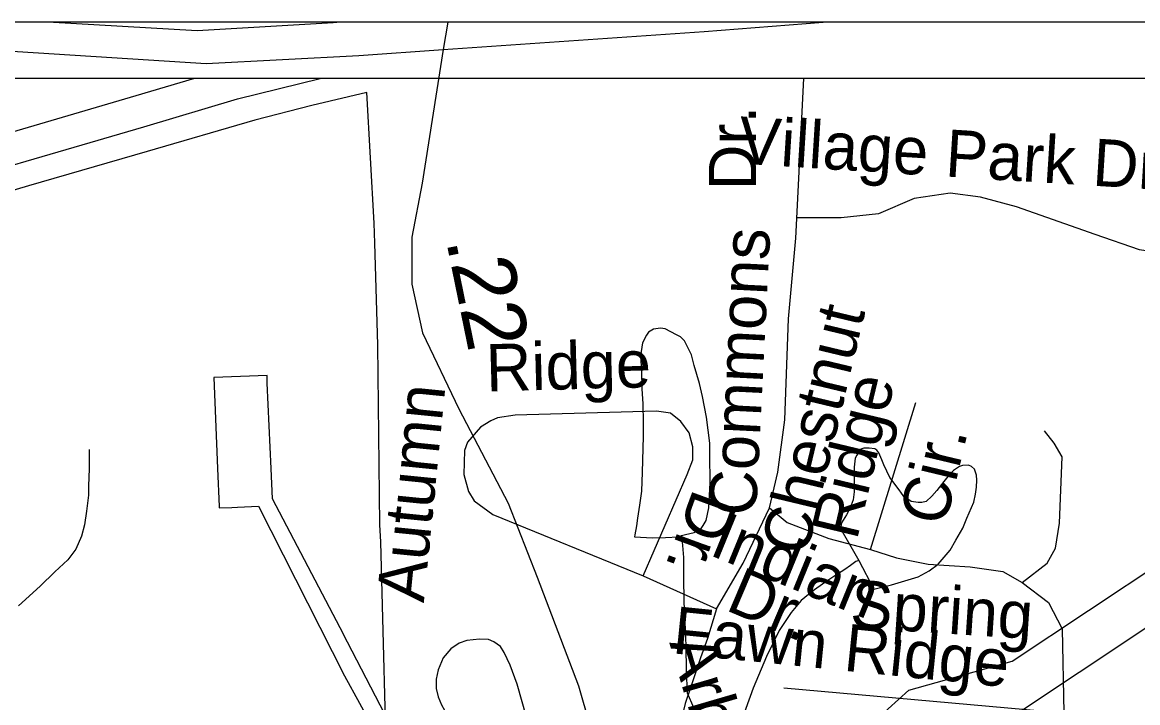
# Model space of a CAD drawing. Extents: x 2169602 to 2449496, y 721995 to 810662.
# Drawn here: x 2391367 to 2393609, y 809293 to 810662 of the extents above; entities that cross this region are included whole.
import ezdxf

# ---------------------------------------------------------------- set-up
doc = ezdxf.new("R2010")
doc.units = 0
doc.layers.add('Default', color=7, linetype='Continuous')

msp = doc.modelspace()

# ---------------------------------------------------------------- linework, layer by layer
at = {"layer": 'Default'}
for p, q in [((2396657.4, 810661.8), (2387656.9, 810661.8)), ((2396657.4, 810661.8), (2387656.9, 810661.8)), ((2399673.2, 810549), (2390672.7, 810549)), ((2399673.2, 810549), (2390672.7, 810549)), ((2392922.1, 810227.7), (2392938.3, 810549)), ((2392788.3, 808886.8), (2395020.6, 810371.9)), ((2393072, 809601.5), (2393163.6, 809897.1)), ((2392615.6, 809548.5), (2392762.8, 809481.8)), ((2392898.4, 809323.2), (2393460.7, 809272.6))]:
    msp.add_line(p, q, dxfattribs=at)
for points in [[(2390690.6, 810661.8), (2390834.2, 810649.6), (2391240.9, 810610.4), (2391736.7, 810579.2), (2392043.4, 810595.3), (2392213.3, 810606.8)], [(2392007.5, 810661.8), (2391992.4, 810660.7), (2391718.6, 810644.6), (2391418.3, 810661.8)], [(2392213.3, 810606.8), (2392738.2, 810643.5), (2392977.2, 810661.8)], [(2392222.9, 810661.8), (2392213.3, 810606.8)], [(2392213.3, 810606.8), (2392171, 810338.5), (2392150.1, 810229.6), (2392150.1, 810135.4), (2392171.6, 810037), (2392244.8, 809884.1), (2392343.7, 809694.5), (2392402.3, 809545.9), (2392485.5, 809327), (2392550.4, 809100.8), (2392637.7, 808723.9), (2392702.1, 808490.4), (2392781.6, 808344.8), (2393044.8, 808011.8), (2393362.9, 807636.9), (2393548.6, 807438), (2393588.4, 807381.4), (2393629.2, 807304), (2393669.5, 807172), (2393717.6, 807002.4), (2393763.4, 806849)], [(2387069.7, 809442.9), (2388043.9, 809520.9), (2388325.5, 809547.8), (2388491.4, 809569.9), (2388635.2, 809594.1), (2388790.1, 809629.3), (2388939.9, 809672.5), (2389284.8, 809773.2), (2390205.9, 810039.8), (2390509.6, 810128.3), (2391109.9, 810305.4), (2391611.6, 810451.3), (2391799.7, 810507.6), (2391965.7, 810549)], [(2391713.4, 810549), (2391595.6, 810513.6), (2391104.8, 810369.8), (2390499.5, 810197.7), (2390258.2, 810125.3), (2389270.7, 809836.5), (2388772, 809693.7), (2388565.8, 809645.4), (2388426, 809625.3), (2388254.1, 809606.1), (2388006.5, 809588.9), (2387079.3, 809519.4)], [(2392101.7, 809078.9), (2392087.7, 809616.6), (2392086, 809651.2), (2392081.7, 810013.1), (2392075.7, 810217.6), (2392074.5, 810257.6), (2392059.7, 810520.4), (2391949.2, 810494.7)], [(2392101.7, 809078.9), (2392087.7, 809616.6), (2392086, 809651.2), (2392081.7, 810013.1), (2392075.7, 810217.6), (2392074.5, 810257.6), (2392059.7, 810520.4), (2391949.2, 810494.7)], [(2391949.2, 810494.7), (2391834.5, 810464.7), (2391618, 810401.7), (2391379.5, 810332.7), (2391159.5, 810267.9)], [(2391949.2, 810494.7), (2391834.5, 810464.7), (2391618, 810401.7), (2391379.5, 810332.7), (2391159.5, 810267.9)], [(2393839.9, 810193.2), (2393682.2, 810193.2), (2393612.8, 810204.3), (2393524, 810234.9), (2393365.7, 810290.4), (2393293.6, 810309.9), (2393232.5, 810318.2), (2393160.3, 810307.1), (2393088.1, 810276.5), (2393013.2, 810268.2), (2392924.2, 810268.2)], [(2392869.4, 809684.9), (2392886, 809757.1), (2392899.9, 809862.4), (2392907.7, 810065.4), (2392922.1, 810227.7)], [(2392788.3, 808886.8), (2392800.1, 809066.8), (2392858.1, 809124.7), (2392983.2, 809168), (2393149.1, 809318.8), (2393357.2, 809376.9), (2393664.2, 809580.5), (2393870.1, 809914.3), (2394385.2, 810116.9)], [(2392692.5, 809629.4), (2392700.5, 809631.4), (2392718.1, 809635.6), (2392725.9, 809639.3), (2392731.8, 809643.7), (2392735.7, 809649.6), (2392742.1, 809659.6), (2392747.6, 809685.5), (2392749.7, 809735.6), (2392749.3, 809791.6), (2392749.3, 809815.5), (2392742.7, 809867.6), (2392734.3, 809909.4), (2392728.6, 809935.5), (2392717.9, 809971.6), (2392712.2, 809993.1), (2392698.2, 810021.2), (2392690.2, 810029.3), (2392682, 810033.4), (2392659.7, 810044.9), (2392649.8, 810046.8), (2392635.9, 810044.8), (2392625.8, 810038.6), (2392621.9, 810032.7), (2392613.7, 810016.9), (2392610.2, 809990.7), (2392612.1, 809960.8), (2392612.5, 809924.7), (2392614.5, 809894.7), (2392615.2, 809856.9), (2392615.2, 809828.9), (2392613.3, 809757), (2392611.7, 809718.7), (2392608, 809690.9), (2392603.9, 809664.7), (2392601.8, 809648.8), (2392598.3, 809630.7), (2392598.1, 809626.6), (2392634.2, 809624.8), (2392660.3, 809625.3), (2392686.1, 809627.1), (2392692.5, 809629.4)], [(2391859.4, 809935.7), (2391859.7, 809951.1), (2391752.4, 809947.1), (2391759.7, 809764), (2391762.7, 809687.6), (2391762.7, 809684.9), (2391788.4, 809685.9), (2391799.9, 809686.4), (2391842.2, 809688.3), (2392014.7, 809347), (2392135.7, 809127.4), (2392161.2, 809145), (2392021.2, 809414.9), (2392005.9, 809443.7), (2391870.2, 809703.2), (2391867.4, 809764), (2391859.4, 809935.7)], [(2391859.4, 809935.7), (2391859.7, 809951.1), (2391752.4, 809947.1), (2391759.7, 809764), (2391762.7, 809687.6), (2391762.7, 809684.9), (2391788.4, 809685.9), (2391799.9, 809686.4), (2391842.2, 809688.3), (2392014.7, 809347), (2392135.7, 809127.4), (2392161.2, 809145), (2392021.2, 809414.9), (2392005.9, 809443.7), (2391870.2, 809703.2), (2391867.4, 809764), (2391859.4, 809935.7)], [(2392615.6, 809548.5), (2392703.9, 809752), (2392715.2, 809781.9), (2392715.2, 809808.1), (2392707.7, 809836.2), (2392690.9, 809858.7), (2392670.3, 809875.5), (2392642.2, 809879.3), (2392357.8, 809871.8), (2392322.2, 809866.2), (2392309.1, 809860.5), (2392288.5, 809847.4), (2392261.8, 809817.1), (2392256.3, 809800.4), (2392254.8, 809752), (2392264.2, 809718.3), (2392275.4, 809699.6), (2392312.8, 809671.5), (2392615.6, 809548.5)], [(2393377.5, 809534.7), (2393427.4, 809573.7), (2393444, 809604.3), (2393452.3, 809654.3), (2393457.9, 809787.6), (2393441.2, 809815.4), (2393421.8, 809840.4)], [(2391501.5, 809802.6), (2391501.7, 809788.4), (2391501.5, 809764.5), (2391499.9, 809728.6), (2391499.9, 809710.4), (2391496.2, 809678.5), (2391492.5, 809650.7), (2391486.1, 809628.5), (2391474.7, 809602.3), (2391458.7, 809580.3), (2391432.8, 809556.2), (2391403.1, 809527.9), (2391359.4, 809487.9)], [(2393048.6, 809579.4), (2393078.9, 809521.6), (2393114.6, 809530), (2393168.3, 809546.2), (2393190.5, 809558.3), (2393208.5, 809572.2), (2393232.3, 809600.3), (2393244, 809620.4), (2393257.9, 809644.6), (2393265.9, 809664.5), (2393279.7, 809696.5), (2393283.6, 809712.5), (2393285.6, 809726.8), (2393285.8, 809740.6), (2393285.4, 809750.8), (2393281.3, 809762.8), (2393275.6, 809768.5), (2393269, 809770.7), (2393257.1, 809770.5), (2393251.4, 809768.5), (2393239.3, 809760.2), (2393231.3, 809752.5), (2393219.6, 809738.5), (2393205.4, 809720.3), (2393195.8, 809708.4), (2393183.9, 809698), (2393175.5, 809696), (2393167.9, 809696), (2393153.8, 809698.1), (2393139.6, 809708), (2393129.6, 809721.7), (2393111.5, 809745.9), (2393099.2, 809771.6), (2393095.3, 809781.6), (2393089.2, 809795.5), (2393085.1, 809801.4), (2393080.8, 809803.7), (2393069.3, 809805.4), (2393059, 809805.3), (2393053.1, 809803.4), (2393049.2, 809799.5), (2393045.1, 809791.2), (2393041.2, 809785.3), (2393039.5, 809767.3), (2393039.5, 809747.4), (2393039.5, 809729.2), (2393039.7, 809717.4), (2393037.7, 809701.1), (2393031.7, 809685.3), (2393024, 809671.1), (2393013.9, 809655.2), (2393012.1, 809643.3), (2393048.6, 809579.4)], [(2392762.8, 809481.8), (2392816.6, 809573.7), (2392869.4, 809684.9)], [(2392869.4, 809684.9), (2392905, 809655.9), (2392988.7, 809623.7), (2393072, 809601.5)], [(2392692.5, 809629.4), (2392694.1, 809609.2), (2392696.6, 809585.4), (2392696.6, 809547.2), (2392696.8, 809495.3), (2392699.2, 809455.6), (2392701.3, 809407.4), (2392701.5, 809357.4), (2392703.9, 809313.3), (2392716.5, 809283.4), (2392732.2, 809263.6), (2392750.3, 809241.8), (2392764.4, 809212.1), (2392770.6, 809197.8), (2392782.7, 809165.9), (2392788.6, 809145.9), (2392800.7, 809105.9), (2392811.2, 809074.4), (2392825.5, 809050.3), (2392835.4, 809036.2), (2392841.3, 809028.4)], [(2393072, 809601.5), (2393124.8, 809584.9), (2393188.5, 809572.1), (2393272.7, 809566.5), (2393338.2, 809557.1), (2393377.5, 809534.7), (2393430.1, 809494.8), (2393457.9, 809442.1), (2393460.7, 809272.6)], [(2393048.6, 809579.4), (2393042.6, 809577.4), (2393032.4, 809569.2), (2393020.5, 809561.3), (2392998.5, 809547.2), (2392980.7, 809534.9), (2392954.9, 809516.9), (2392933.1, 809498.7), (2392913, 809474.5), (2392889, 809438.4), (2392863.4, 809386.3), (2392836.1, 809322.3), (2392800.7, 809224.2)], [(2392762.8, 809481.8), (2392744.5, 809422.3), (2392730.6, 809383.5), (2392711.1, 809325.1), (2392700, 809291.8), (2392686.2, 809236.2)], [(2392380.8, 809264), (2392362.1, 809330.4), (2392348, 809368.8), (2392335.9, 809394.1), (2392328.4, 809406.3), (2392315.3, 809415.6), (2392304.1, 809420.3), (2392286.3, 809421.2), (2392261, 809418.4), (2392245.1, 809412.8), (2392228.3, 809401.6), (2392213.3, 809383.8), (2392203, 809359.5), (2392199.3, 809340.7), (2392199.3, 809322), (2392203, 809305.2), (2392209.6, 809289.3), (2392221.7, 809267.7), (2392233, 809253.7), (2392308.5, 809173.8)]]:
    msp.add_lwpolyline(points, dxfattribs=at)

# ---------------------------------------------------------------- texts
for s, height, rotation, p in [('Dr.', 95, 90, (2392842.3, 810324.1)), ('Village Park Dr.', 95, 356.4222, (2392805.1, 810377.8)), ('Commons', 95, 87.1247, (2392841.9, 809667.7)), ('.22', 125, 281.5541, (2392218.9, 810223)), ('Chestnut', 95, 76.547, (2392943.5, 809585.6)), ('Ridge', 95, 1.5078, (2392300.2, 809919.2)), ('Ridge', 95, 76.547, (2393044.7, 809618)), ('Autumn', 95, 84.2894, (2392174.2, 809493.2)), ('Cir.', 95, 76.547, (2393222.2, 809645.7)), ('Dr.', 95, 249.8616, (2392717.3, 809726.4)), ('Indian', 95, 337.7466, (2392745.3, 809591.5)), ('Dr.', 95, 336.97, (2392778.2, 809480.7)), ('Spring', 95, 356.1851, (2393029.7, 809445.2)), ('Fawn Ridge  ', 95, 354.206, (2392672.1, 809392.8)), ('Arbor Ridge', 95, 286.2573, (2392667.6, 809414.2))]:
    msp.add_text(s, height=height, rotation=rotation, dxfattribs=at).set_placement(p)

doc.saveas('drawing.dxf')
